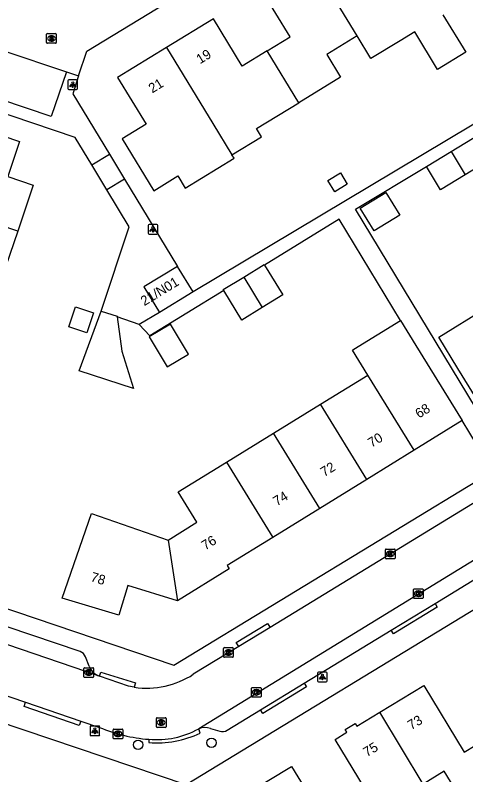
# Model space of a CAD drawing. Extents: x 157767 to 159171, y 387842 to 389425.
# Drawn here: x 158248.5 to 158295.2, y 388345 to 388423.6 of the extents above; entities that cross this region are included whole.
import ezdxf

# ---------------------------------------------------------------- set-up
doc = ezdxf.new("R2010")
doc.units = 0
for name, color, linetype in [('IMGEO_Boom', 7, 'Continuous'), ('IMGEO_Kolk', 7, 'Continuous'), ('IMGEO_Lichtpunt', 7, 'Continuous'), ('IMGEO_Pand', 7, 'Continuous'), ('IMGEO_Pand_nummerreeks', 7, 'Continuous'), ('IMGEO_Rijbaan_lokaal_open', 7, 'Continuous'), ('IMGEO_Rioolput', 7, 'Continuous'), ('IMGEO_Voetpad_open', 7, 'Continuous')]:
    doc.layers.add(name, color=color, linetype=linetype)

msp = doc.modelspace()

# ---------------------------------------------------------------- linework, layer by layer
at = {"layer": 'IMGEO_Boom'}
for centre in [(158261.229, 388348.058), (158268.831, 388348.27)]:
    msp.add_circle(centre, 0.489, dxfattribs=at)
at = {"layer": 'IMGEO_Kolk'}
for p, q in [((158286.839, 388367.387), (158286.839, 388368.239)), ((158286.914, 388368.313), (158287.766, 388368.313)), ((158287.327, 388368.093), (158287.352, 388368.093)), ((158287.84, 388368.239), (158287.84, 388367.387)), ((158287.766, 388367.313), (158286.914, 388367.313)), ((158287.35, 388367.533), (158287.325, 388367.533)), ((158289.74, 388363.273), (158289.74, 388364.125)), ((158289.815, 388364.199), (158290.667, 388364.199)), ((158290.228, 388363.979), (158290.253, 388363.979)), ((158290.741, 388364.125), (158290.741, 388363.273)), ((158290.667, 388363.199), (158289.815, 388363.199)), ((158290.251, 388363.419), (158290.226, 388363.419)), ((158270.087, 388357.188), (158270.087, 388358.04)), ((158270.162, 388358.114), (158271.014, 388358.114)), ((158270.575, 388357.894), (158270.6, 388357.894)), ((158271.088, 388358.04), (158271.088, 388357.188)), ((158271.014, 388357.114), (158270.162, 388357.114)), ((158270.598, 388357.334), (158270.573, 388357.334)), ((158255.619, 388355.106), (158255.619, 388355.958)), ((158255.694, 388356.032), (158256.546, 388356.032)), ((158256.107, 388355.812), (158256.132, 388355.812)), ((158256.62, 388355.958), (158256.62, 388355.106)), ((158256.546, 388355.032), (158255.694, 388355.032)), ((158256.13, 388355.252), (158256.105, 388355.252)), ((158272.969, 388353.065), (158272.969, 388353.917)), ((158273.044, 388353.991), (158273.896, 388353.991)), ((158273.457, 388353.771), (158273.482, 388353.771)), ((158273.97, 388353.917), (158273.97, 388353.065)), ((158273.896, 388352.991), (158273.044, 388352.991)), ((158273.48, 388353.211), (158273.455, 388353.211)), ((158258.648, 388348.759), (158258.648, 388349.611)), ((158258.723, 388349.685), (158259.575, 388349.685)), ((158259.136, 388349.465), (158259.161, 388349.465)), ((158259.649, 388349.611), (158259.649, 388348.759)), ((158259.575, 388348.685), (158258.723, 388348.685)), ((158259.159, 388348.905), (158259.134, 388348.905))]:
    msp.add_line(p, q, dxfattribs=at)
for points in [[(158286.839, 388367.387), (158286.839, 388368.239)], [(158286.914, 388368.313), (158287.766, 388368.313)], [(158287.16, 388368.013), (158287.283, 388368.013), (158287.283, 388367.862), (158287.413, 388368.013), (158287.577, 388368.013), (158287.431, 388367.862), (158287.584, 388367.613), (158287.432, 388367.613), (158287.347, 388367.777), (158287.283, 388367.71), (158287.283, 388367.613), (158287.16, 388367.613), (158287.16, 388368.013)], [(158287.84, 388368.239), (158287.84, 388367.387)], [(158287.766, 388367.313), (158286.914, 388367.313)], [(158289.74, 388363.273), (158289.74, 388364.125)], [(158289.815, 388364.199), (158290.667, 388364.199)], [(158290.741, 388364.125), (158290.741, 388363.273)], [(158290.667, 388363.199), (158289.815, 388363.199)], [(158290.061, 388363.899), (158290.184, 388363.899), (158290.184, 388363.748), (158290.314, 388363.899), (158290.478, 388363.899), (158290.332, 388363.748), (158290.485, 388363.499), (158290.333, 388363.499), (158290.248, 388363.663), (158290.184, 388363.596), (158290.184, 388363.499), (158290.061, 388363.499), (158290.061, 388363.899)], [(158270.087, 388357.188), (158270.087, 388358.04)], [(158270.162, 388358.114), (158271.014, 388358.114)], [(158270.408, 388357.814), (158270.531, 388357.814), (158270.531, 388357.663), (158270.661, 388357.814), (158270.825, 388357.814), (158270.679, 388357.663), (158270.832, 388357.414), (158270.68, 388357.414), (158270.595, 388357.578), (158270.531, 388357.511), (158270.531, 388357.414), (158270.408, 388357.414), (158270.408, 388357.814)], [(158271.088, 388358.04), (158271.088, 388357.188)], [(158271.014, 388357.114), (158270.162, 388357.114)], [(158255.619, 388355.106), (158255.619, 388355.958)], [(158255.694, 388356.032), (158256.546, 388356.032)], [(158255.94, 388355.732), (158256.063, 388355.732), (158256.063, 388355.581), (158256.193, 388355.732), (158256.357, 388355.732), (158256.211, 388355.581), (158256.364, 388355.332), (158256.212, 388355.332), (158256.127, 388355.496), (158256.063, 388355.429), (158256.063, 388355.332), (158255.94, 388355.332), (158255.94, 388355.732)], [(158256.62, 388355.958), (158256.62, 388355.106)], [(158256.546, 388355.032), (158255.694, 388355.032)], [(158272.969, 388353.065), (158272.969, 388353.917)], [(158273.044, 388353.991), (158273.896, 388353.991)], [(158273.97, 388353.917), (158273.97, 388353.065)], [(158273.896, 388352.991), (158273.044, 388352.991)], [(158273.29, 388353.691), (158273.413, 388353.691), (158273.413, 388353.54), (158273.543, 388353.691), (158273.707, 388353.691), (158273.561, 388353.54), (158273.714, 388353.291), (158273.562, 388353.291), (158273.477, 388353.455), (158273.413, 388353.388), (158273.413, 388353.291), (158273.29, 388353.291), (158273.29, 388353.691)], [(158258.648, 388348.759), (158258.648, 388349.611)], [(158258.723, 388349.685), (158259.575, 388349.685)], [(158258.969, 388349.385), (158259.092, 388349.385), (158259.092, 388349.234), (158259.222, 388349.385), (158259.386, 388349.385), (158259.24, 388349.234), (158259.393, 388348.985), (158259.241, 388348.985), (158259.156, 388349.149), (158259.092, 388349.082), (158259.092, 388348.985), (158258.969, 388348.985), (158258.969, 388349.385)], [(158259.649, 388349.611), (158259.649, 388348.759)], [(158259.575, 388348.685), (158258.723, 388348.685)]]:
    msp.add_lwpolyline(points, dxfattribs=at)
for centre, start, end in [((158286.916, 388368.237), 91.55205, 178.44795), ((158286.916, 388368.237), 91.55205, 178.44795), ((158287.764, 388368.237), 1.55205, 88.44795), ((158287.764, 388368.237), 1.55205, 88.44795), ((158286.916, 388367.389), 181.55205, 268.44795), ((158286.916, 388367.389), 181.55205, 268.44795), ((158287.764, 388367.389), 271.55205, 358.44795), ((158287.764, 388367.389), 271.55205, 358.44795), ((158289.817, 388364.123), 91.55205, 178.44795), ((158289.817, 388364.123), 91.55205, 178.44795), ((158290.665, 388364.123), 1.55205, 88.44795), ((158290.665, 388364.123), 1.55205, 88.44795), ((158289.817, 388363.275), 181.55205, 268.44795), ((158289.817, 388363.275), 181.55205, 268.44795), ((158290.665, 388363.275), 271.55205, 358.44795), ((158290.665, 388363.275), 271.55205, 358.44795), ((158270.164, 388358.038), 91.55205, 178.44795), ((158270.164, 388358.038), 91.55205, 178.44795), ((158271.012, 388358.038), 1.55205, 88.44795), ((158271.012, 388358.038), 1.55205, 88.44795), ((158270.164, 388357.19), 181.55205, 268.44795), ((158270.164, 388357.19), 181.55205, 268.44795), ((158271.012, 388357.19), 271.55205, 358.44795), ((158271.012, 388357.19), 271.55205, 358.44795), ((158255.696, 388355.956), 91.55205, 178.44795), ((158255.696, 388355.956), 91.55205, 178.44795), ((158256.544, 388355.956), 1.55205, 88.44795), ((158256.544, 388355.956), 1.55205, 88.44795), ((158255.696, 388355.108), 181.55205, 268.44795), ((158255.696, 388355.108), 181.55205, 268.44795), ((158256.544, 388355.108), 271.55205, 358.44795), ((158256.544, 388355.108), 271.55205, 358.44795), ((158273.046, 388353.915), 91.55205, 178.44795), ((158273.046, 388353.915), 91.55205, 178.44795), ((158273.894, 388353.915), 1.55205, 88.44795), ((158273.894, 388353.915), 1.55205, 88.44795), ((158273.046, 388353.067), 181.55205, 268.44795), ((158273.046, 388353.067), 181.55205, 268.44795), ((158273.894, 388353.067), 271.55205, 358.44795), ((158273.894, 388353.067), 271.55205, 358.44795), ((158258.725, 388349.609), 91.55205, 178.44795), ((158258.725, 388349.609), 91.55205, 178.44795), ((158259.573, 388349.609), 1.55205, 88.44795), ((158259.573, 388349.609), 1.55205, 88.44795), ((158258.725, 388348.761), 181.55205, 268.44795), ((158258.725, 388348.761), 181.55205, 268.44795), ((158259.573, 388348.761), 271.55205, 358.44795), ((158259.573, 388348.761), 271.55205, 358.44795)]:
    msp.add_arc(centre, 0.0765, start, end, dxfattribs=at)
for centre, major_axis, ratio, start_param, end_param in [((158287.326, 388367.813), (-0.387, 0.002), 0.722429, 4.712389, 7.853982), ((158287.351, 388367.813), (-0.39, 0.002), 0.717154, 1.570796, 4.712389), ((158290.227, 388363.699), (-0.387, 0.002), 0.722429, 4.712389, 7.853982), ((158290.252, 388363.699), (-0.39, 0.002), 0.717154, 1.570796, 4.712389), ((158270.574, 388357.614), (-0.387, 0.002), 0.722429, 4.712389, 7.853982), ((158270.599, 388357.614), (-0.39, 0.002), 0.717154, 1.570796, 4.712389), ((158256.106, 388355.532), (-0.387, 0.002), 0.722429, 4.712389, 7.853982), ((158256.131, 388355.532), (-0.39, 0.002), 0.717154, 1.570796, 4.712389), ((158273.456, 388353.491), (-0.387, 0.002), 0.722429, 4.712389, 7.853982), ((158273.481, 388353.491), (-0.39, 0.002), 0.717154, 1.570796, 4.712389), ((158259.135, 388349.185), (-0.387, 0.002), 0.722429, 4.712389, 7.853982), ((158259.16, 388349.185), (-0.39, 0.002), 0.717154, 1.570796, 4.712389)]:
    msp.add_ellipse(centre, major_axis=major_axis, ratio=ratio, start_param=start_param, end_param=end_param, dxfattribs=at)
at = {"layer": 'IMGEO_Lichtpunt'}
for p, q in [((158253.968, 388416.77), (158253.968, 388415.963)), ((158253.968, 388416.77), (158253.968, 388415.963)), ((158254.87, 388416.865), (158254.062, 388416.865)), ((158254.87, 388416.865), (158254.062, 388416.865)), ((158254.964, 388415.963), (158254.964, 388416.77)), ((158254.964, 388415.963), (158254.964, 388416.77)), ((158254.062, 388415.869), (158254.87, 388415.869)), ((158254.062, 388415.869), (158254.87, 388415.869)), ((158262.267, 388401.801), (158262.267, 388400.994)), ((158262.267, 388401.801), (158262.267, 388400.994)), ((158263.169, 388401.896), (158262.361, 388401.896)), ((158263.169, 388401.896), (158262.361, 388401.896)), ((158263.263, 388400.994), (158263.263, 388401.801)), ((158263.263, 388400.994), (158263.263, 388401.801)), ((158262.361, 388400.9), (158263.169, 388400.9)), ((158262.361, 388400.9), (158263.169, 388400.9)), ((158279.81, 388355.474), (158279.81, 388354.667)), ((158279.81, 388355.474), (158279.81, 388354.667)), ((158280.712, 388355.569), (158279.904, 388355.569)), ((158280.712, 388355.569), (158279.904, 388355.569)), ((158280.806, 388354.667), (158280.806, 388355.474)), ((158280.806, 388354.667), (158280.806, 388355.474)), ((158279.904, 388354.573), (158280.712, 388354.573)), ((158279.904, 388354.573), (158280.712, 388354.573)), ((158256.256, 388349.906), (158256.256, 388349.099)), ((158256.256, 388349.906), (158256.256, 388349.099)), ((158257.158, 388350.001), (158256.35, 388350.001)), ((158257.158, 388350.001), (158256.35, 388350.001)), ((158257.252, 388349.099), (158257.252, 388349.906)), ((158257.252, 388349.099), (158257.252, 388349.906)), ((158256.35, 388349.005), (158257.158, 388349.005)), ((158256.35, 388349.005), (158257.158, 388349.005))]:
    msp.add_line(p, q, dxfattribs=at)
for points in [[(158254.342, 388416.434), (158254.381, 388416.406), (158254.193, 388416.144), (158254.155, 388416.171), (158254.342, 388416.434)], [(158254.444, 388416.386), (158254.491, 388416.386), (158254.491, 388416.064), (158254.444, 388416.064), (158254.444, 388416.386)], [(158254.554, 388416.406), (158254.592, 388416.433), (158254.779, 388416.171), (158254.74, 388416.143), (158254.554, 388416.406)], [(158262.641, 388401.465), (158262.68, 388401.437), (158262.492, 388401.175), (158262.454, 388401.202), (158262.641, 388401.465)], [(158262.743, 388401.417), (158262.79, 388401.417), (158262.79, 388401.095), (158262.743, 388401.095), (158262.743, 388401.417)], [(158262.853, 388401.437), (158262.891, 388401.464), (158263.078, 388401.202), (158263.039, 388401.174), (158262.853, 388401.437)], [(158280.184, 388355.138), (158280.223, 388355.11), (158280.035, 388354.848), (158279.997, 388354.875), (158280.184, 388355.138)], [(158280.286, 388355.09), (158280.333, 388355.09), (158280.333, 388354.768), (158280.286, 388354.768), (158280.286, 388355.09)], [(158280.396, 388355.11), (158280.434, 388355.137), (158280.621, 388354.875), (158280.582, 388354.847), (158280.396, 388355.11)], [(158256.63, 388349.57), (158256.669, 388349.542), (158256.481, 388349.28), (158256.443, 388349.307), (158256.63, 388349.57)], [(158256.732, 388349.522), (158256.779, 388349.522), (158256.779, 388349.2), (158256.732, 388349.2), (158256.732, 388349.522)], [(158256.842, 388349.542), (158256.88, 388349.569), (158257.067, 388349.307), (158257.028, 388349.279), (158256.842, 388349.542)]]:
    msp.add_lwpolyline(points, dxfattribs=at)
for centre in [(158254.467, 388416.568), (158262.766, 388401.599), (158280.309, 388355.272), (158256.755, 388349.704)]:
    msp.add_circle(centre, 0.0994, dxfattribs=at)
for centre, start, end in [((158254.062, 388416.77), 90, 180), ((158254.062, 388416.77), 90, 180), ((158254.87, 388416.77), 0, 90), ((158254.87, 388416.77), 0, 90), ((158254.062, 388415.963), 180, 270), ((158254.062, 388415.963), 180, 270), ((158254.87, 388415.963), 270, 0), ((158254.87, 388415.963), 270, 360), ((158262.361, 388401.801), 90, 180), ((158262.361, 388401.801), 90, 180), ((158263.169, 388401.801), 0, 90), ((158263.169, 388401.801), 0, 90), ((158262.361, 388400.994), 180, 270), ((158262.361, 388400.994), 180, 270), ((158263.169, 388400.994), 270, 0), ((158263.169, 388400.994), 270, 360), ((158279.904, 388355.474), 90, 180), ((158279.904, 388355.474), 90, 180), ((158280.712, 388355.474), 0, 90), ((158280.712, 388355.474), 0, 90), ((158279.904, 388354.667), 180, 270), ((158279.904, 388354.667), 180, 270), ((158280.712, 388354.667), 270, 0), ((158280.712, 388354.667), 270, 360), ((158256.35, 388349.906), 90, 180), ((158256.35, 388349.906), 90, 180), ((158257.158, 388349.906), 0, 90), ((158257.158, 388349.906), 0, 90), ((158256.35, 388349.099), 180, 270), ((158256.35, 388349.099), 180, 270), ((158257.158, 388349.099), 270, 0), ((158257.158, 388349.099), 270, 360)]:
    msp.add_arc(centre, 0.0946, start, end, dxfattribs=at)
at = {"layer": 'IMGEO_Pand'}
for points in [[(158274.611, 388419.875), (158276.967, 388421.312), (158274.001, 388426.178), (158279.099, 388429.286)], [(158283.898, 388421.416), (158279.099, 388429.286)], [(158274.611, 388419.875), (158272.019, 388418.295), (158269.044, 388423.174), (158264.182, 388420.21)], [(158292.782, 388423.616), (158295.15, 388419.732), (158292.236, 388417.955), (158289.868, 388421.839), (158288.365, 388420.923), (158285.328, 388419.071), (158283.898, 388421.416)], [(158283.898, 388421.416), (158280.756, 388419.501), (158282.197, 388417.137), (158277.885, 388414.508)], [(158264.182, 388420.21), (158259.114, 388417.12), (158262.071, 388412.271), (158259.582, 388410.754), (158262.849, 388405.395), (158265.356, 388406.924), (158266.117, 388405.676), (158271.166, 388408.755), (158270.95, 388409.109)], [(158264.182, 388420.21), (158268.981, 388412.338), (158270.95, 388409.109)], [(158277.885, 388414.508), (158274.611, 388419.875)], [(158270.95, 388409.109), (158274.005, 388410.971), (158273.484, 388411.825), (158277.885, 388414.508)], [(158242.725, 388403.247), (158243.622, 388405.908), (158238.264, 388407.714), (158240.196, 388413.446), (158248.968, 388410.49), (158247.743, 388406.856), (158250.369, 388405.971), (158248.764, 388401.209)], [(158293.644, 388409.45), (158298.232, 388412.241)], [(158299.699, 388409.83), (158295.108, 388407.037)], [(158291.086, 388407.894), (158293.644, 388409.45)], [(158293.644, 388409.45), (158295.108, 388407.037)], [(158282.885, 388406.089), (158281.586, 388405.288), (158280.872, 388406.445), (158282.171, 388407.246), (158282.885, 388406.089)], [(158295.108, 388407.037), (158292.553, 388405.483), (158291.086, 388407.894)], [(158284.236, 388403.584), (158286.872, 388405.21), (158288.32, 388402.863), (158285.684, 388401.237), (158284.236, 388403.584)], [(158248.764, 388401.209), (158242.725, 388403.247)], [(158248.764, 388401.209), (158247.099, 388396.267), (158244.45, 388397.16), (158243.325, 388393.823)], [(158272.178, 388396.467), (158274.29, 388397.755), (158274.332, 388397.686)], [(158265.321, 388397.571), (158261.839, 388395.448), (158263.456, 388392.795)], [(158266.938, 388394.918), (158265.321, 388397.571)], [(158274.332, 388397.686), (158276.208, 388394.609), (158274.09, 388393.318)], [(158270.091, 388395.076), (158270.038, 388395.163), (158272.178, 388396.467)], [(158272.178, 388396.467), (158274.09, 388393.318)], [(158266.938, 388394.918), (158263.456, 388392.795)], [(158274.09, 388393.318), (158271.957, 388392.017), (158270.091, 388395.076)], [(158255.921, 388390.689), (158254.065, 388391.315), (158254.761, 388393.379), (158256.617, 388392.753), (158255.921, 388390.689)], [(158301.741, 388385.7), (158296.974, 388382.76), (158294.349, 388387.016), (158292.353, 388390.251), (158297.171, 388393.223)], [(158259.059, 388392.334), (158259.546, 388388.782), (158260.76, 388384.918), (158255.146, 388386.749), (158257.4, 388392.945)], [(158257.4, 388392.945), (158259.049, 388392.407), (158259.059, 388392.334)], [(158264.586, 388391.582), (158262.388, 388390.267), (158264.249, 388387.189), (158266.434, 388388.493), (158264.586, 388391.582)], [(158285.006, 388386.321), (158283.416, 388388.898), (158283.579, 388388.999), (158288.396, 388391.97)], [(158288.396, 388391.97), (158289.986, 388389.393), (158294.787, 388381.61)], [(158280.129, 388383.313), (158285.006, 388386.321)], [(158289.807, 388378.538), (158285.006, 388386.321)], [(158275.251, 388380.304), (158280.129, 388383.313)], [(158284.93, 388375.53), (158280.129, 388383.313)], [(158294.787, 388381.61), (158289.807, 388378.538)], [(158270.374, 388377.295), (158275.251, 388380.304)], [(158280.052, 388372.521), (158275.251, 388380.304)], [(158289.807, 388378.538), (158284.93, 388375.53)], [(158264.329, 388369.242), (158267.326, 388371.09), (158265.393, 388374.223), (158270.374, 388377.295)], [(158270.374, 388377.295), (158275.175, 388369.512)], [(158284.93, 388375.53), (158280.052, 388372.521)], [(158265.305, 388362.965), (158260.152, 388364.529), (158259.222, 388361.466), (158253.371, 388363.244), (158256.401, 388371.995), (158264.329, 388369.242)], [(158280.052, 388372.521), (158275.175, 388369.512)], [(158275.175, 388369.512), (158270.454, 388366.6), (158270.66, 388366.268), (158265.305, 388362.965)], [(158264.329, 388369.242), (158265.305, 388362.965)], [(158286.267, 388351.431), (158290.802, 388354.194), (158295.004, 388347.298), (158297.286, 388348.689)], [(158283.634, 388340.34), (158285.837, 388341.682), (158281.622, 388348.601), (158282.852, 388349.351), (158282.676, 388349.642), (158283.692, 388350.262), (158283.869, 388349.97), (158286.267, 388351.431)], [(158290.746, 388343.989), (158286.267, 388351.431)], [(158272.599, 388343.075), (158277.119, 388345.829), (158281.322, 388338.931), (158283.634, 388340.34)], [(158300.798, 388342.88), (158298.113, 388341.244), (158296.687, 388343.584), (158294.722, 388342.387), (158292.934, 388345.322), (158290.746, 388343.989)]]:
    msp.add_lwpolyline(points, dxfattribs=at)
at = {"layer": 'IMGEO_Rijbaan_lokaal_open'}
for points in [[(158255.073, 388417.271), (158255.92, 388419.848), (158330.168, 388464.968)], [(158240.593, 388422.122), (158253.833, 388417.687)], [(158253.833, 388417.687), (158255.073, 388417.271)], [(158302.862, 388377.279), (158298.95, 388374.905), (158274.895, 388360.208)], [(158297.649, 388368.181), (158267.507, 388349.713)], [(158274.895, 388360.208), (158271.648, 388358.224)], [(158257.232, 388355.149), (158244.986, 388359.346)], [(158271.648, 388358.224), (158266.95, 388355.353)], [(158243.348, 388354.566), (158249.58, 388352.454)], [(158260.839, 388354.01), (158260.239, 388354.118), (158257.232, 388355.149)], [(158249.58, 388352.454), (158255.313, 388350.511)], [(158255.313, 388350.511), (158257.229, 388349.862)]]:
    msp.add_lwpolyline(points, dxfattribs=at)
for centre, radius, start, end in [((158262.116, 388362.776), 8.858, 261.71423, 303.0752), ((158263.654, 388365.233), 16.66, 247.31667, 265.48771), ((158263.147, 388357.607), 9.017, 264.88272, 298.91249)]:
    msp.add_arc(centre, radius, start, end, dxfattribs=at)
at = {"layer": 'IMGEO_Rioolput'}
for p, q in [((158251.761, 388420.736), (158251.761, 388421.588)), ((158251.836, 388421.662), (158252.688, 388421.662)), ((158252.249, 388421.442), (158252.274, 388421.442)), ((158252.762, 388421.588), (158252.762, 388420.736)), ((158252.688, 388420.662), (158251.836, 388420.662)), ((158252.272, 388420.882), (158252.247, 388420.882)), ((158263.123, 388349.931), (158263.123, 388350.783)), ((158263.198, 388350.857), (158264.05, 388350.857)), ((158263.611, 388350.637), (158263.636, 388350.637)), ((158264.124, 388350.783), (158264.124, 388349.931)), ((158264.05, 388349.857), (158263.198, 388349.857)), ((158263.634, 388350.077), (158263.609, 388350.077))]:
    msp.add_line(p, q, dxfattribs=at)
for points in [[(158251.761, 388420.736), (158251.761, 388421.588)], [(158251.836, 388421.662), (158252.688, 388421.662)], [(158252.35, 388421.36), (158252.098, 388421.362), (158252.098, 388420.962)], [(158252.762, 388421.588), (158252.762, 388420.736)], [(158252.688, 388420.662), (158251.836, 388420.662)], [(158252.098, 388420.962), (158252.222, 388420.962), (158252.222, 388421.124), (158252.233, 388421.124)], [(158252.276, 388421.281), (158252.222, 388421.281), (158252.222, 388421.2)], [(158252.222, 388421.2), (158252.274, 388421.2)], [(158252.28, 388421.095), (158252.351, 388420.962), (158252.491, 388420.962), (158252.426, 388421.088)], [(158263.123, 388349.931), (158263.123, 388350.783)], [(158263.198, 388350.857), (158264.05, 388350.857)], [(158264.124, 388350.783), (158264.124, 388349.931)], [(158264.05, 388349.857), (158263.198, 388349.857)], [(158263.712, 388350.555), (158263.46, 388350.557), (158263.46, 388350.157)], [(158263.46, 388350.157), (158263.584, 388350.157), (158263.584, 388350.319), (158263.595, 388350.319)], [(158263.638, 388350.476), (158263.584, 388350.476), (158263.584, 388350.395)], [(158263.584, 388350.395), (158263.636, 388350.395)], [(158263.642, 388350.29), (158263.713, 388350.157), (158263.853, 388350.157), (158263.788, 388350.283)]]:
    msp.add_lwpolyline(points, dxfattribs=at)
for centre, radius, start, end in [((158251.838, 388421.586), 0.0765, 91.55205, 178.44795), ((158251.838, 388421.586), 0.0765, 91.55205, 178.44795), ((158252.349, 388421.25), 0.109, 350.36119, 89.41601), ((158252.686, 388421.586), 0.0765, 1.55205, 88.44795), ((158252.686, 388421.586), 0.0765, 1.55205, 88.44795), ((158251.838, 388420.738), 0.0765, 181.55205, 268.44795), ((158251.838, 388420.738), 0.0765, 181.55205, 268.44795), ((158252.232, 388421.071), 0.0533, 26.02933, 88.69889), ((158252.258, 388421.389), 0.19, 274.7715, 282.96867), ((158252.282, 388421.185), 0.0964, 77.00612, 93.18647), ((158252.296, 388421.242), 0.0378, 276.66336, 79.67722), ((158252.347, 388421.25), 0.112, 277.58423, 350.98172), ((158252.331, 388421.035), 0.108, 29.51342, 73.79051), ((158252.686, 388420.738), 0.0765, 271.55205, 358.44795), ((158252.686, 388420.738), 0.0765, 271.55205, 358.44795), ((158263.2, 388350.781), 0.0765, 91.55205, 178.44795), ((158263.2, 388350.781), 0.0765, 91.55205, 178.44795), ((158264.048, 388350.781), 0.0765, 1.55205, 88.44795), ((158264.048, 388350.781), 0.0765, 1.55205, 88.44795), ((158263.2, 388349.933), 0.0765, 181.55205, 268.44795), ((158263.2, 388349.933), 0.0765, 181.55205, 268.44795), ((158263.594, 388350.266), 0.0533, 26.02933, 88.69889), ((158263.62, 388350.584), 0.19, 274.7715, 282.96867), ((158263.644, 388350.38), 0.0964, 77.00612, 93.18647), ((158263.658, 388350.437), 0.0378, 276.66336, 79.67722), ((158263.711, 388350.445), 0.109, 350.36119, 89.41601), ((158263.709, 388350.445), 0.112, 277.58423, 350.98172), ((158263.693, 388350.23), 0.108, 29.51342, 73.79051), ((158264.048, 388349.933), 0.0765, 271.55205, 358.44795), ((158264.048, 388349.933), 0.0765, 271.55205, 358.44795)]:
    msp.add_arc(centre, radius, start, end, dxfattribs=at)
for centre, major_axis, ratio, start_param, end_param in [((158252.248, 388421.162), (-0.387, 0.002), 0.722429, 4.712389, 7.853982), ((158252.273, 388421.162), (-0.39, 0.002), 0.717154, 1.570796, 4.712389), ((158263.61, 388350.357), (-0.387, 0.002), 0.722429, 4.712389, 7.853982), ((158263.635, 388350.357), (-0.39, 0.002), 0.717154, 1.570796, 4.712389)]:
    msp.add_ellipse(centre, major_axis=major_axis, ratio=ratio, start_param=start_param, end_param=end_param, dxfattribs=at)
at = {"layer": 'IMGEO_Voetpad_open'}
for points in [[(158253.833, 388417.687), (158252.241, 388413.07), (158239.012, 388417.538), (158240.593, 388422.122)], [(158256.441, 388408.091), (158254.733, 388410.921), (158237.149, 388416.834)], [(158255.073, 388417.271), (158254.463, 388415.416), (158258.254, 388409.185)], [(158298.48, 388413.756), (158266.938, 388394.918)], [(158256.441, 388408.091), (158258.254, 388409.185)], [(158258.254, 388409.185), (158259.825, 388406.604)], [(158258.002, 388405.505), (158256.441, 388408.091)], [(158299.56, 388377.363), (158283.749, 388403.483), (158291.086, 388407.894)], [(158259.825, 388406.604), (158258.002, 388405.505)], [(158259.825, 388406.604), (158265.321, 388397.571)], [(158257.4, 388392.945), (158260.316, 388401.671), (158258.002, 388405.505)], [(158288.396, 388391.97), (158282.055, 388402.44), (158274.332, 388397.686)], [(158270.091, 388395.076), (158262.453, 388390.375), (158261.34, 388391.54)], [(158261.34, 388391.54), (158259.059, 388392.334)], [(158263.456, 388392.795), (158261.34, 388391.54)], [(158297.964, 388376.391), (158294.787, 388381.61)], [(158222.397, 388373.231), (158224.063, 388370.135), (158264.935, 388356.284), (158297.964, 388376.391)], [(158255.222, 388357.702), (158227.627, 388367.044)], [(158291.986, 388362.684), (158296.27, 388365.293)], [(158298.895, 388363.783), (158266.215, 388343.931), (158215.655, 388360.952)], [(158287.436, 388359.913), (158291.986, 388362.684)], [(158291.986, 388362.684), (158292.204, 388362.301), (158287.68, 388359.55), (158287.436, 388359.913)], [(158271.648, 388358.224), (158271.391, 388358.657), (158274.635, 388360.611), (158274.895, 388360.208)], [(158278.442, 388354.436), (158287.436, 388359.913)], [(158256.156, 388356.201), (158255.791, 388357.156)], [(158257.232, 388355.149), (158257.357, 388355.561), (158260.952, 388354.463), (158260.839, 388354.01)], [(158273.894, 388351.666), (158278.442, 388354.436)], [(158278.442, 388354.436), (158278.663, 388354.043), (158274.133, 388351.285), (158273.894, 388351.666)], [(158255.313, 388350.511), (158255.145, 388350.069), (158249.435, 388352.024), (158249.58, 388352.454)], [(158270.441, 388349.563), (158273.894, 388351.666)], [(158267.659, 388349.276), (158267.507, 388349.713)], [(158268.714, 388349.742), (158269.686, 388349.462)], [(158262.343, 388348.625), (158262.34, 388348.289)]]:
    msp.add_lwpolyline(points, dxfattribs=at)
for centre, radius, start, end in [((158254.921, 388356.818), 0.934, 21.20048, 71.16296), ((158257.827, 388356.834), 1.786, 200.73643, 250.5559), ((158268.151, 388348.054), 1.779, 71.54474, 111.20796), ((158263.138, 388358.814), 10.556, 265.66452, 295.36009), ((158269.949, 388350.369), 0.945, 253.83969, 301.3993)]:
    msp.add_arc(centre, radius, start, end, dxfattribs=at)

# ---------------------------------------------------------------- texts
at = {"layer": 'IMGEO_Pand_nummerreeks'}
for s, rotation, p in [('19', 31.36931, (158267.641, 388418.477)), ('21', 31.36944, (158262.695, 388415.461)), ('21/N01', 31.35709, (158261.879, 388393.446)), ('68', 31.66738, (158290.312, 388381.811)), ('70', 31.66847, (158285.409, 388378.787)), ('72', 31.66847, (158280.501, 388375.759)), ('74', 31.66847, (158275.6, 388372.736)), ('76', 31.6691, (158268.181, 388368.159)), ('78', 343.09704, (158256.242, 388365.006)), ('73', 31.35225, (158289.508, 388349.564)), ('75', 31.35225, (158284.918, 388346.768))]:
    msp.add_text(s, height=1, rotation=rotation, dxfattribs=at).set_placement(p)

doc.saveas('drawing.dxf')
